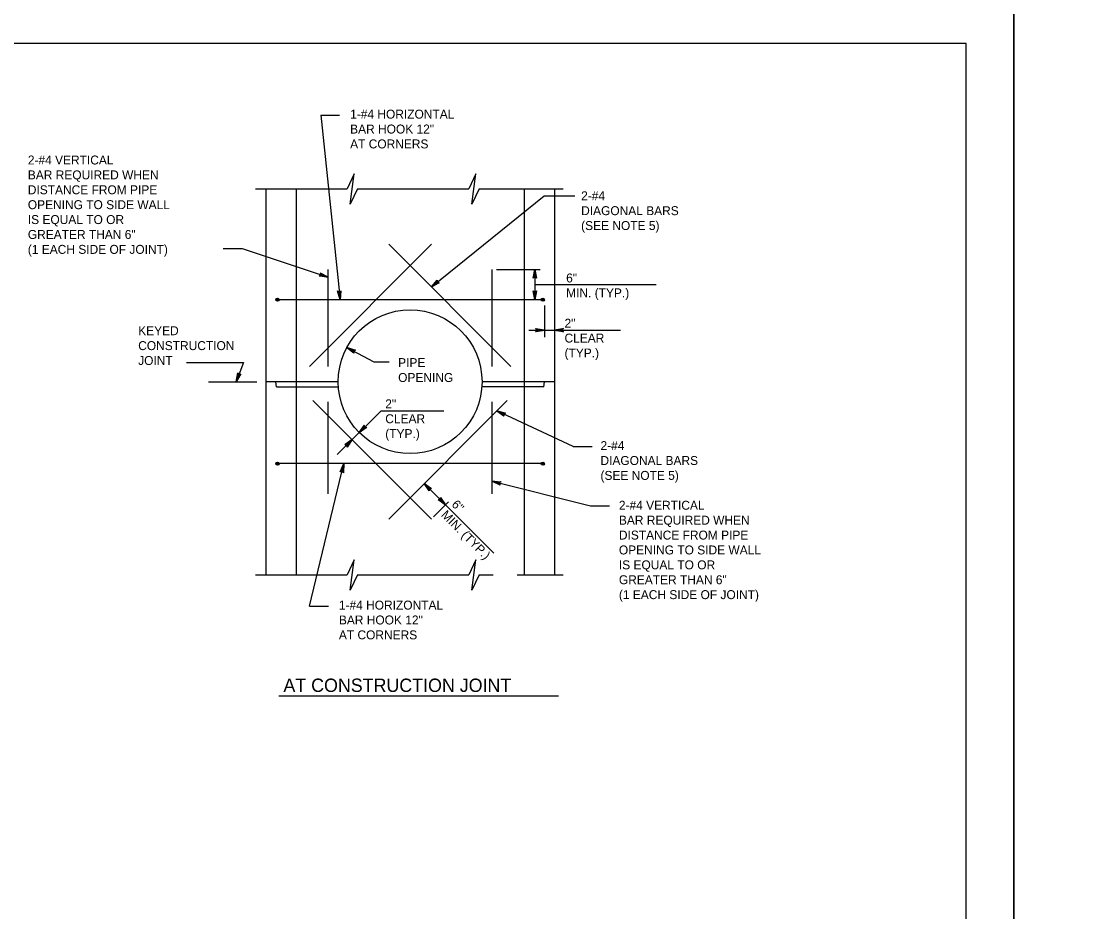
# Model space of a CAD drawing. Extents: x -6420 to 49575, y -4552 to 11624.
# Drawn here: x 763 to 1921, y 6721 to 7702 of the extents above; entities that cross this region are included whole.
import ezdxf

# ---------------------------------------------------------------- set-up
doc = ezdxf.new("R2010")
doc.units = 0
doc.layers.add('1', color=7, linetype='Continuous')
doc.layers.add('PLT-BNDY', color=7, linetype='Continuous')

msp = doc.modelspace()

# ---------------------------------------------------------------- linework, layer by layer
at = {"layer": '1'}
for p, q in [((1093.6, 7598.1), (1115, 7394.8)), ((1093.6, 7598.1), (1114.3, 7598.1)), ((1021.6, 7517), (1122.6, 7517)), ((1032.9, 7517), (1032.9, 7092)), ((1066.3, 7517), (1066.3, 7092)), ((1134.1, 7517), (1256.6, 7517)), ((1268.1, 7517), (1360.5, 7517)), ((1317.7, 7517), (1317.7, 7092)), ((1351, 7517), (1351, 7092)), ((986, 7451.1), (1006.8, 7451.1)), ((1006.8, 7451.1), (1101.7, 7419.5)), ((1215.5, 7455.8), (1081, 7321.2)), ((1303, 7321.2), (1168.4, 7455.8)), ((1101.7, 7321.2), (1101.7, 7428.2)), ((1282.2, 7321.2), (1282.2, 7428.2)), ((1287.3, 7428.2), (1335.3, 7428.2)), ((1329.3, 7428.2), (1329.3, 7394.8)), ((1329.3, 7411.5), (1463.2, 7411.5)), ((1339.9, 7394.8), (1044, 7394.8)), ((1339.9, 7388.4), (1339.9, 7353.5)), ((1322.8, 7361.2), (1423.8, 7361.2)), ((1122.4, 7342.3), (1151.9, 7326.3)), ((945.5, 7325.8), (1008.4, 7325.8)), ((1008.4, 7325.8), (1000.5, 7304.5)), ((1151.9, 7326.3), (1168.8, 7326.3)), ((969.9, 7304.5), (1023.1, 7304.5)), ((1112.8, 7304.5), (1032.9, 7304.5)), ((1044.7, 7299), (1044.1, 7304.5)), ((1044.7, 7299), (1113, 7299)), ((1351, 7304.5), (1271.1, 7304.5)), ((1339.2, 7299), (1271.1, 7299)), ((1339.2, 7299), (1339.9, 7304.5)), ((1215.5, 7153.3), (1084.9, 7283.9)), ((1299, 7283.9), (1168.4, 7153.3)), ((1101.7, 7180.9), (1101.7, 7282.3)), ((1111.7, 7224.3), (1159.9, 7272.5)), ((1159.9, 7272.5), (1229.1, 7272.5)), ((1282.2, 7180.9), (1282.2, 7282.3)), ((1371.7, 7233), (1287.6, 7272.5)), ((1371.7, 7233), (1392.5, 7233)), ((1339.9, 7214.3), (1044, 7214.3)), ((1081.2, 7057.4), (1118.9, 7214.3)), ((1207.5, 7192.4), (1284.1, 7115.7)), ((1282.2, 7194.9), (1390.7, 7167.8)), ((1217.9, 7155.7), (1234.4, 7172.1)), ((1390.7, 7167.8), (1411.5, 7167.8)), ((1021.6, 7092), (1122.6, 7092)), ((1134.1, 7092), (1256.6, 7092)), ((1268.1, 7092), (1283.5, 7092)), ((1309.9, 7092), (1360.5, 7092)), ((1081.2, 7057.4), (1102, 7057.4)), ((1047.5, 6958.7), (1355.3, 6958.7))]:
    msp.add_line(p, q, dxfattribs=at)
for points in [[(1804.7, 5826.7), (1804.7, 7677), (-774, 7677), (-774, 5826.7), (1804.7, 5826.7), (1804.7, 5913.1), (1148.5, 5913.1), (1148.5, 6125.3), (1804.7, 6125.3), (1804.7, 6220.4), (1148.5, 6220.4), (1148.5, 5826.7), (1407.1, 5826.7), (1407.1, 5913.1), (1407.1, 5826.7), (1659.7, 5826.7), (1659.7, 5913.1), (1659.7, 5872.7), (1804.7, 5872.7)], [(1134.1, 7517), (1125.8, 7500), (1130.3, 7533.3), (1122.6, 7517)], [(1268.1, 7517), (1259.8, 7500), (1264.3, 7533.3), (1256.6, 7517)], [(1215.4, 7408.8), (1339.8, 7509.3), (1373.3, 7509.3)], [(1101.7, 7419.5), (1091.8, 7420.8), (1092.3, 7420.9), (1092.7, 7421.1), (1093, 7421.3), (1093.3, 7421.6), (1093.4, 7421.9), (1093.6, 7422.2), (1093.6, 7422.5), (1093.7, 7422.8), (1093.6, 7423.2), (1093.5, 7423.6), (1093.2, 7423.9), (1093, 7424.3), (1101.7, 7419.5), (1093.2, 7423.9), (1093.5, 7423.6), (1101.7, 7419.5), (1093.6, 7423.2), (1093.7, 7422.8), (1101.7, 7419.5), (1093.6, 7422.5), (1093.6, 7422.2), (1101.7, 7419.5), (1093.4, 7421.9), (1093.3, 7421.6), (1101.7, 7419.5), (1093, 7421.3), (1092.7, 7421.1), (1101.7, 7419.5), (1092.3, 7420.9)], [(1329.3, 7428.2), (1331.2, 7418.4), (1330.9, 7418.7), (1330.7, 7419.1), (1330.3, 7419.3), (1330, 7419.5), (1329.7, 7419.6), (1329.3, 7419.6), (1329, 7419.6), (1328.7, 7419.5), (1328.4, 7419.3), (1328, 7419.1), (1327.8, 7418.7), (1327.5, 7418.4), (1329.3, 7428.2), (1327.8, 7418.7), (1328, 7419.1), (1329.3, 7428.2), (1328.4, 7419.3), (1328.7, 7419.5), (1329.3, 7428.2), (1329, 7419.6), (1329.3, 7419.6), (1329.3, 7428.2), (1329.7, 7419.6), (1330, 7419.5), (1329.3, 7428.2), (1330.3, 7419.3), (1330.7, 7419.1), (1329.3, 7428.2), (1330.9, 7418.7)], [(1215.4, 7408.8), (1221.8, 7416.3), (1221.7, 7415.9), (1221.6, 7415.4), (1221.6, 7415), (1221.7, 7414.7), (1221.8, 7414.4), (1222, 7414.1), (1222.2, 7413.9), (1222.5, 7413.7), (1222.8, 7413.5), (1223.2, 7413.4), (1223.6, 7413.4), (1224.1, 7413.5), (1215.4, 7408.8), (1223.6, 7413.4), (1223.2, 7413.4), (1215.4, 7408.8), (1222.8, 7413.5), (1222.5, 7413.7), (1215.4, 7408.8), (1222.2, 7413.9), (1222, 7414.1), (1215.4, 7408.8), (1221.8, 7414.4), (1221.7, 7414.7), (1215.4, 7408.8), (1221.6, 7415), (1221.6, 7415.4), (1215.4, 7408.8), (1221.7, 7415.9)], [(1115, 7394.8), (1112.1, 7404.4), (1112.4, 7404), (1112.7, 7403.7), (1113, 7403.5), (1113.4, 7403.3), (1113.7, 7403.3), (1114.1, 7403.3), (1114.4, 7403.4), (1114.7, 7403.5), (1115, 7403.7), (1115.3, 7403.9), (1115.5, 7404.3), (1115.8, 7404.7), (1115, 7394.8), (1115.5, 7404.3), (1115.3, 7403.9), (1115, 7394.8), (1115, 7403.7), (1114.7, 7403.5), (1115, 7394.8), (1114.4, 7403.4), (1114.1, 7403.3), (1115, 7394.8), (1113.7, 7403.3), (1113.4, 7403.3), (1115, 7394.8), (1113, 7403.5), (1112.7, 7403.7), (1115, 7394.8), (1112.4, 7404)], [(1329.3, 7394.8), (1327.5, 7404.6), (1327.8, 7404.2), (1328, 7403.9), (1328.4, 7403.7), (1328.7, 7403.5), (1329, 7403.4), (1329.3, 7403.4), (1329.7, 7403.4), (1330, 7403.5), (1330.3, 7403.7), (1330.7, 7403.9), (1330.9, 7404.2), (1331.2, 7404.6), (1329.3, 7394.8), (1330.9, 7404.2), (1330.7, 7403.9), (1329.3, 7394.8), (1330.3, 7403.7), (1330, 7403.5), (1329.3, 7394.8), (1329.7, 7403.4), (1329.3, 7403.4), (1329.3, 7394.8), (1329, 7403.4), (1328.7, 7403.5), (1329.3, 7394.8), (1328.4, 7403.7), (1328, 7403.9), (1329.3, 7394.8), (1327.8, 7404.2)], [(1339.9, 7361.2), (1330.1, 7359.4), (1330.5, 7359.7), (1330.8, 7359.9), (1331, 7360.3), (1331.2, 7360.6), (1331.3, 7360.9), (1331.3, 7361.2), (1331.3, 7361.6), (1331.2, 7361.9), (1331, 7362.2), (1330.8, 7362.6), (1330.5, 7362.8), (1330.1, 7363.1), (1339.9, 7361.2), (1330.5, 7362.8), (1330.8, 7362.6), (1339.9, 7361.2), (1331, 7362.2), (1331.2, 7361.9), (1339.9, 7361.2), (1331.3, 7361.6), (1331.3, 7361.2), (1339.9, 7361.2), (1331.3, 7360.9), (1331.2, 7360.6), (1339.9, 7361.2), (1331, 7360.3), (1330.8, 7359.9), (1339.9, 7361.2), (1330.5, 7359.7)], [(1351, 7361.2), (1360.8, 7363.1), (1360.4, 7362.8), (1360, 7362.6), (1359.8, 7362.2), (1359.6, 7361.9), (1359.6, 7361.6), (1359.5, 7361.2), (1359.6, 7360.9), (1359.6, 7360.6), (1359.8, 7360.3), (1360, 7359.9), (1360.4, 7359.7), (1360.8, 7359.4), (1351, 7361.2), (1360.4, 7359.7), (1360, 7359.9), (1351, 7361.2), (1359.8, 7360.3), (1359.6, 7360.6), (1351, 7361.2), (1359.6, 7360.9), (1359.5, 7361.2), (1351, 7361.2), (1359.6, 7361.6), (1359.6, 7361.9), (1351, 7361.2), (1359.8, 7362.2), (1360, 7362.6), (1351, 7361.2), (1360.4, 7362.8)], [(1122.4, 7342.3), (1131.8, 7339.2), (1131.4, 7339.2), (1130.9, 7339.1), (1130.6, 7338.9), (1130.3, 7338.7), (1130.1, 7338.5), (1129.9, 7338.2), (1129.8, 7337.9), (1129.7, 7337.6), (1129.7, 7337.2), (1129.7, 7336.8), (1129.9, 7336.4), (1130.1, 7336), (1122.4, 7342.3), (1129.9, 7336.4), (1129.7, 7336.8), (1122.4, 7342.3), (1129.7, 7337.2), (1129.7, 7337.6), (1122.4, 7342.3), (1129.8, 7337.9), (1129.9, 7338.2), (1122.4, 7342.3), (1130.1, 7338.5), (1130.3, 7338.7), (1122.4, 7342.3), (1130.6, 7338.9), (1130.9, 7339.1), (1122.4, 7342.3), (1131.4, 7339.2)], [(1000.5, 7304.5), (1002.2, 7314.4), (1002.3, 7313.9), (1002.4, 7313.5), (1002.7, 7313.2), (1002.9, 7312.9), (1003.2, 7312.7), (1003.5, 7312.5), (1003.8, 7312.5), (1004.1, 7312.4), (1004.5, 7312.5), (1004.9, 7312.6), (1005.2, 7312.8), (1005.6, 7313.1), (1000.5, 7304.5), (1005.2, 7312.8), (1004.9, 7312.6), (1000.5, 7304.5), (1004.5, 7312.5), (1004.1, 7312.4), (1000.5, 7304.5), (1003.8, 7312.5), (1003.5, 7312.5), (1000.5, 7304.5), (1003.2, 7312.7), (1002.9, 7312.9), (1000.5, 7304.5), (1002.7, 7313.2), (1002.4, 7313.5), (1000.5, 7304.5), (1002.3, 7313.9)], [(1287.6, 7272.5), (1297.2, 7270), (1296.8, 7269.9), (1296.3, 7269.9), (1296, 7269.6), (1295.7, 7269.4), (1295.5, 7269.2), (1295.3, 7268.9), (1295.2, 7268.6), (1295.1, 7268.2), (1295.2, 7267.9), (1295.2, 7267.5), (1295.4, 7267.1), (1295.7, 7266.7), (1287.6, 7272.5), (1295.4, 7267.1), (1295.2, 7267.5), (1287.6, 7272.5), (1295.2, 7267.9), (1295.1, 7268.2), (1287.6, 7272.5), (1295.2, 7268.6), (1295.3, 7268.9), (1287.6, 7272.5), (1295.5, 7269.2), (1295.7, 7269.4), (1287.6, 7272.5), (1296, 7269.6), (1296.3, 7269.9), (1287.6, 7272.5), (1296.8, 7269.9)], [(1136, 7248.6), (1141.6, 7256.8), (1141.5, 7256.3), (1141.4, 7255.9), (1141.5, 7255.5), (1141.6, 7255.1), (1141.8, 7254.9), (1142, 7254.6), (1142.3, 7254.4), (1142.6, 7254.2), (1142.9, 7254.1), (1143.3, 7254), (1143.7, 7254.1), (1144.2, 7254.2), (1136, 7248.6), (1143.7, 7254.1), (1143.3, 7254), (1136, 7248.6), (1142.9, 7254.1), (1142.6, 7254.2), (1136, 7248.6), (1142.3, 7254.4), (1142, 7254.6), (1136, 7248.6), (1141.8, 7254.9), (1141.6, 7255.1), (1136, 7248.6), (1141.5, 7255.5), (1141.4, 7255.9), (1136, 7248.6), (1141.5, 7256.3)], [(1128.1, 7240.7), (1122.5, 7232.5), (1122.6, 7232.9), (1122.7, 7233.4), (1122.6, 7233.8), (1122.5, 7234.1), (1122.3, 7234.4), (1122.1, 7234.7), (1121.8, 7234.9), (1121.5, 7235.1), (1121.2, 7235.2), (1120.8, 7235.2), (1120.4, 7235.2), (1119.9, 7235.1), (1128.1, 7240.7), (1120.4, 7235.2), (1120.8, 7235.2), (1128.1, 7240.7), (1121.2, 7235.2), (1121.5, 7235.1), (1128.1, 7240.7), (1121.8, 7234.9), (1122.1, 7234.7), (1128.1, 7240.7), (1122.3, 7234.4), (1122.5, 7234.1), (1128.1, 7240.7), (1122.6, 7233.8), (1122.7, 7233.4), (1128.1, 7240.7), (1122.6, 7232.9)], [(1118.9, 7214.3), (1118.4, 7204.3), (1118.2, 7204.7), (1118, 7205.2), (1117.7, 7205.4), (1117.5, 7205.7), (1117.2, 7205.8), (1116.9, 7206), (1116.5, 7206), (1116.2, 7206), (1115.8, 7205.9), (1115.5, 7205.8), (1115.1, 7205.5), (1114.8, 7205.2), (1118.9, 7214.3), (1115.1, 7205.5), (1115.5, 7205.8), (1118.9, 7214.3), (1115.8, 7205.9), (1116.2, 7206), (1118.9, 7214.3), (1116.5, 7206), (1116.9, 7206), (1118.9, 7214.3), (1117.2, 7205.8), (1117.5, 7205.7), (1118.9, 7214.3), (1117.7, 7205.4), (1118, 7205.2), (1118.9, 7214.3), (1118.2, 7204.7)], [(1207.5, 7192.4), (1215.7, 7186.8), (1215.2, 7186.8), (1214.8, 7186.9), (1214.4, 7186.8), (1214.1, 7186.7), (1213.8, 7186.5), (1213.5, 7186.4), (1213.3, 7186.1), (1213.1, 7185.8), (1213, 7185.4), (1212.9, 7185.1), (1213, 7184.6), (1213.1, 7184.2), (1207.5, 7192.4), (1213, 7184.6), (1212.9, 7185.1), (1207.5, 7192.4), (1213, 7185.4), (1213.1, 7185.8), (1207.5, 7192.4), (1213.3, 7186.1), (1213.5, 7186.4), (1207.5, 7192.4), (1213.8, 7186.5), (1214.1, 7186.7), (1207.5, 7192.4), (1214.4, 7186.8), (1214.8, 7186.9), (1207.5, 7192.4), (1215.2, 7186.8)], [(1282.2, 7194.9), (1292.2, 7194.3), (1291.7, 7194.2), (1291.3, 7194), (1291, 7193.8), (1290.8, 7193.5), (1290.6, 7193.2), (1290.5, 7192.9), (1290.5, 7192.5), (1290.5, 7192.2), (1290.6, 7191.8), (1290.7, 7191.5), (1291, 7191.1), (1291.3, 7190.8), (1282.2, 7194.9), (1291, 7191.1), (1290.7, 7191.5), (1282.2, 7194.9), (1290.6, 7191.8), (1290.5, 7192.2), (1282.2, 7194.9), (1290.5, 7192.5), (1290.5, 7192.9), (1282.2, 7194.9), (1290.6, 7193.2), (1290.8, 7193.5), (1282.2, 7194.9), (1291, 7193.8), (1291.3, 7194), (1282.2, 7194.9), (1291.7, 7194.2)], [(1231, 7168.8), (1222.8, 7174.4), (1223.3, 7174.4), (1223.7, 7174.3), (1224.1, 7174.4), (1224.5, 7174.5), (1224.7, 7174.7), (1225, 7174.8), (1225.2, 7175.1), (1225.4, 7175.4), (1225.5, 7175.8), (1225.6, 7176.1), (1225.5, 7176.6), (1225.4, 7177), (1231, 7168.8), (1225.5, 7176.6), (1225.6, 7176.1), (1231, 7168.8), (1225.5, 7175.8), (1225.4, 7175.4), (1231, 7168.8), (1225.2, 7175.1), (1225, 7174.8), (1231, 7168.8), (1224.7, 7174.7), (1224.5, 7174.5), (1231, 7168.8), (1224.1, 7174.4), (1223.7, 7174.3), (1231, 7168.8), (1223.3, 7174.4)], [(1134.1, 7092), (1125.8, 7075), (1130.3, 7108.3), (1122.6, 7092)], [(1268.1, 7092), (1259.8, 7075), (1264.3, 7108.3), (1256.6, 7092)]]:
    msp.add_lwpolyline(points, dxfattribs=at)
for centre, radius in [((1045.8, 7394.8), 1.75), ((1045.8, 7394.8), 1.31), ((1045.8, 7394.8), 0.875), ((1045.8, 7394.8), 0.437), ((1338.1, 7394.8), 1.75), ((1338.1, 7394.8), 1.31), ((1338.1, 7394.8), 0.875), ((1338.1, 7394.8), 0.437), ((1192, 7304.5), 79.2), ((1045.8, 7214.2), 1.75), ((1045.8, 7214.2), 1.31), ((1045.8, 7214.2), 0.875), ((1045.8, 7214.2), 0.437), ((1338.1, 7214.2), 1.75), ((1338.1, 7214.2), 1.31), ((1338.1, 7214.2), 0.875), ((1338.1, 7214.2), 0.437)]:
    msp.add_circle(centre, radius, dxfattribs=at)
at = {"layer": 'PLT-BNDY'}
for points in [[(-902, 7726.3), (1857.2, 7726.3), (1857.2, 5777.4), (-902, 5777.4)], [(1857.2, 7726.3), (4616.4, 7726.3), (4616.4, 5777.4), (1857.2, 5777.4)]]:
    msp.add_lwpolyline(points, close=True, dxfattribs=at)

# ---------------------------------------------------------------- texts
at = {"layer": '1'}
for s, height, p in [('1-#4 HORIZONTAL', 9.843, (1125.9, 7594.2)), ('BAR HOOK 12"', 9.843, (1125.9, 7577.8)), ('AT CORNERS', 9.84, (1125.9, 7561.4)), ('2-#4 VERTICAL', 9.843, (770.8, 7543.7)), ('BAR REQUIRED WHEN', 9.843, (770.8, 7527.3)), ('DISTANCE FROM PIPE', 9.843, (770.8, 7510.9)), ('OPENING TO SIDE WALL', 9.843, (770.8, 7494.5)), ('2-#4', 9.84, (1380.4, 7504.3)), ('DIAGONAL BARS', 9.843, (1380.4, 7487.9)), ('IS EQUAL TO OR', 9.843, (770.8, 7478.1)), ('(SEE NOTE 5)', 9.843, (1380.4, 7471.5)), ('GREATER THAN 6"', 9.843, (770.8, 7461.7)), ('(1 EACH SIDE OF JOINT)', 9.843, (770.8, 7445.3)), ('6"', 9.84, (1363.9, 7413.8)), ('MIN. (TYP.)', 9.843, (1363.9, 7397.4)), ('KEYED', 9.84, (892.4, 7355.7)), ('2"', 9.84, (1362.1, 7364)), ('CLEAR', 9.84, (1362.1, 7347.6)), ('CONSTRUCTION', 9.843, (892.4, 7339.3)), ('(TYP.)', 9.84, (1362.1, 7331.2)), ('JOINT', 9.84, (892.4, 7322.9)), ('PIPE', 9.84, (1178.8, 7320.6)), ('OPENING', 9.84, (1178.8, 7304.2)), ('2"', 9.84, (1164.6, 7275.2)), ('CLEAR', 9.84, (1164.6, 7258.8)), ('(TYP.)', 9.84, (1164.6, 7242.4)), ('2-#4', 9.84, (1401.7, 7229.2)), ('DIAGONAL BARS', 9.843, (1401.7, 7212.8)), ('(SEE NOTE 5)', 9.843, (1401.7, 7196.4)), ('2-#4 VERTICAL', 9.843, (1422, 7163.5)), ('BAR REQUIRED WHEN', 9.843, (1422, 7147.1)), ('DISTANCE FROM PIPE', 9.843, (1422, 7130.7)), ('OPENING TO SIDE WALL', 9.843, (1422, 7114.3)), ('IS EQUAL TO OR', 9.843, (1422, 7097.9)), ('GREATER THAN 6"', 9.843, (1422, 7081.5)), ('(1 EACH SIDE OF JOINT)', 9.843, (1422, 7065.1)), ('1-#4 HORIZONTAL', 9.843, (1113.5, 7053.6)), ('BAR HOOK 12"', 9.843, (1113.5, 7037.2)), ('AT CORNERS', 9.84, (1113.5, 7020.8)), ('AT CONSTRUCTION JOINT', 14.69, (1052.4, 6962.9))]:
    msp.add_text(s, height=height, dxfattribs=at).set_placement(p)
for s, height, p in [('6"', 9.84, (1236.9, 7168.5)), ('MIN. (TYP.)', 9.843, (1225.4, 7156.9))]:
    msp.add_text(s, height=height, rotation=315, dxfattribs=at).set_placement(p)

doc.saveas('drawing.dxf')
